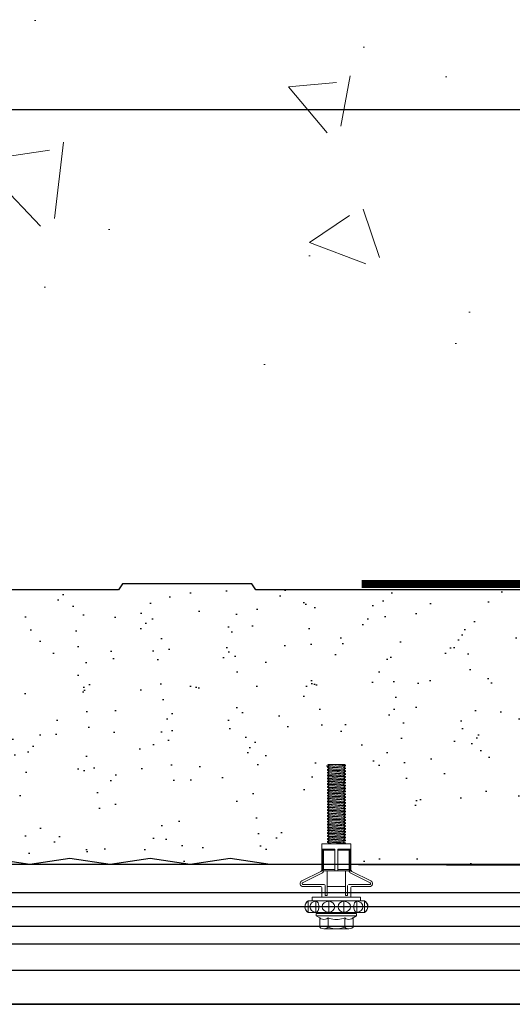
# Model space of a CAD drawing. Header units: millimetres. Extents: x -312551 to 250764, y -35891 to 59426.
# Tile 278 of 316: x 160094 to 160217, y 9071 to 9317. Entities that reach past the tile are written whole.
import ezdxf

# ---------------------------------------------------------------- set-up
doc = ezdxf.new("R2010")
doc.units = ezdxf.units.MM
doc.header["$LTSCALE"] = 2.5
for name, color, linetype in [('AWP70', 7, 'Continuous'), ('NF ARCH', 4, 'Continuous'), ('NF-RC', 3, 'Continuous'), ('Rails', 1, 'Continuous'), ('Terracotta Tile', 30, 'Continuous')]:
    doc.layers.add(name, color=color, linetype=linetype)
doc.layers.add('HATCH', color=4, linetype='Continuous', lineweight=13)

# ---------------------------------------------------------------- blocks, each defined once
blk = doc.blocks.new('KP Tile fastener')
at = {"layer": 'Rails', "color": 7, "linetype": 'Continuous', "lineweight": 0}
for p, q in [((-3.24, 7.64), (-3.59, 7.37)), ((-3.18, 7.63), (-3.5, 7.37)), ((-2.83, 7.81), (-3.24, 7.64)), ((-2.8, 7.8), (-3.18, 7.63)), ((-2.39, 7.87), (-2.83, 7.81)), ((-2.39, 7.86), (-2.8, 7.8)), ((-1.94, 7.82), (-2.39, 7.87)), ((-1.97, 7.8), (-2.39, 7.86)), ((-1.59, 7.63), (-1.97, 7.8)), ((-1.53, 7.65), (-1.94, 7.82)), ((-1.27, 7.37), (-1.59, 7.63)), ((-1.18, 7.38), (-1.53, 7.65)), ((2.63, 3.85), (2.63, 8.3)), ((3.13, 3.04), (3.13, 8.33)), ((5.95, 3.6), (3.61, 8.44)), ((6.37, 3.87), (4.05, 8.63)), ((-5.19, 4.16), (-4.68, 5.04)), ((-4.68, 0), (-4.68, 5.04)), ((-4.68, 5.04), (-4.05, 5.04)), ((-4.05, 0), (-4.05, 5.04)), ((-3.59, 7.37), (-3.87, 7.02)), ((-3.87, 0), (-3.87, 7.02)), ((-3.5, 7.37), (-3.73, 7.02)), ((-3.73, 7.02), (-1.04, 7.02)), ((-3.63, 5.7), (-3.73, 5.14)), ((-3.73, 5.14), (-1.04, 5.14)), ((-3.73, 5.14), (-3.63, 4.82)), ((-3.34, 6.17), (-3.63, 5.7)), ((-2.9, 6.49), (-3.34, 6.17)), ((-2.39, 6.6), (-2.9, 6.49)), ((-1.87, 6.49), (-2.39, 6.6)), ((-1.43, 6.17), (-1.87, 6.49)), ((-1.14, 5.7), (-1.43, 6.17)), ((-1.04, 7.02), (-1.27, 7.37)), ((-0.9, 7.02), (-1.18, 7.38)), ((-1.04, 5.14), (-1.14, 5.7)), ((-1.14, 4.82), (-1.04, 5.14)), ((-0.9, 0), (-0.9, 7.02)), ((-0.9, 6.03), (0, 6.03)), ((0, 0), (0, 6.03)), ((0, 0), (0, 6.03)), ((-7.87, 3.5), (-7.92, 3.12)), ((-7.92, 0), (-7.92, 3.12)), ((-7.92, 3.12), (-7.87, 2.73)), ((-7.71, 3.86), (-7.87, 3.5)), ((-7.87, 2.73), (-7.71, 2.38)), ((-7.47, 4.16), (-7.71, 3.86)), ((-7.47, 4.16), (-5.19, 4.16)), ((-5.53, 3.49), (-5.58, 3.12)), ((-5.58, 3.12), (-5.53, 2.74)), ((-5.4, 3.85), (-5.53, 3.49)), ((-5.53, 2.74), (-5.4, 2.39)), ((-5.19, 4.15), (-5.4, 3.85)), ((-3.63, 2.53), (-3.73, 1.88)), ((-3.63, 4.82), (-3.34, 4.54)), ((-3.34, 3.07), (-3.63, 2.53)), ((-3.34, 4.54), (-2.39, 4.3)), ((-2.9, 3.44), (-3.34, 3.07)), ((-2.39, 3.57), (-2.9, 3.44)), ((-2.39, 4.3), (-1.43, 4.54)), ((-1.87, 3.44), (-2.39, 3.57)), ((-1.43, 3.07), (-1.87, 3.44)), ((-1.43, 4.54), (-1.14, 4.82)), ((-1.14, 2.53), (-1.43, 3.07)), ((-1.04, 1.88), (-1.14, 2.53)), ((0, 3.6), (2.38, 3.6)), ((0.43, 2.28), (0.43, 2.79)), ((0.43, 2.79), (2.88, 2.79)), ((6.6, 0.36), (6.6, 3.69)), ((6.6, 3.51), (12, 3.51)), ((6.6, 3.33), (12, 3.33)), ((6.6, 3.33), (6.87, 3.2)), ((6.87, 0.36), (6.87, 3.2)), ((6.87, 3.2), (11.73, 3.2)), ((6.95, 3.6), (12, 3.6)), ((11.73, 3.2), (12, 3.33)), ((11.73, 0.36), (11.73, 3.2)), ((12, 0.36), (12, 3.6)), ((12, 3.6), (13.35, 3.6)), ((13.35, 0), (13.35, 3.6)), ((-7.9, 0.43), (-7.92, 0)), ((-7.9, 0.43), (-7.92, 0)), ((-7.9, -0.43), (-7.92, 0)), ((-7.9, -0.43), (-7.92, 0)), ((-7.84, 0.86), (-7.9, 0.43)), ((-7.75, 1.28), (-7.84, 0.86)), ((-7.62, 1.69), (-7.75, 1.28)), ((-7.71, 2.38), (-7.47, 2.08)), ((-7.47, 2.08), (-7.62, 1.69)), ((-7.47, 2.08), (-5.19, 2.08)), ((-5.56, 0.42), (-5.58, 0)), ((-5.56, 0.42), (-5.58, 0)), ((-5.56, -0.42), (-5.58, 0)), ((-5.56, -0.42), (-5.58, 0)), ((-5.52, 0.85), (-5.56, 0.42)), ((-5.44, 1.28), (-5.52, 0.85)), ((-5.33, 1.69), (-5.44, 1.28)), ((-5.4, 2.39), (-5.19, 2.08)), ((-5.2, 2.08), (-5.33, 1.69)), ((-4.68, 0), (-4.68, -5.04)), ((-4.05, 2.09), (-3.87, 2.09)), ((-4.05, 0), (-4.05, -5.04)), ((-3.73, 1.88), (-1.04, 1.88)), ((-3.73, 1.88), (-3.63, 1.32)), ((-3.63, 1.32), (-3.34, 0.85)), ((-3.34, 0.85), (-2.9, 0.53)), ((-2.9, 0.53), (-2.39, 0.42)), ((-2.9, 0.53), (-2.39, 0.42)), ((-2.39, 0.42), (-1.87, 0.53)), ((-2.39, 0.42), (-1.87, 0.53)), ((-1.87, 0.53), (-1.43, 0.85)), ((-1.43, 0.85), (-1.14, 1.32)), ((-1.14, 1.32), (-1.04, 1.88)), ((0, 0), (0, -6.03)), ((0, 0), (0, -6.03)), ((0.43, 2.28), (6.6, 2.28)), ((2.63, 2.28), (2.63, -2.28)), ((6.6, 0.36), (12, 0.36)), ((6.6, 0.36), (6.6, -3.69)), ((13.35, 2.2), (13.38, 2.25)), ((13.35, 0), (13.35, -3.6)), ((13.38, 2.25), (13.74, -2.25)), ((13.38, 2.25), (13.53, 2.25)), ((13.53, 2.25), (13.89, -2.25)), ((13.53, 2.25), (13.77, 1.84)), ((13.77, 1.84), (13.78, 1.82)), ((13.78, 1.82), (13.8, 1.81)), ((13.8, 1.81), (13.81, 1.81)), ((13.81, 1.81), (13.83, 1.81)), ((13.82, 1.81), (14.17, -1.81)), ((13.83, 1.81), (13.85, 1.82)), ((13.85, 1.82), (13.86, 1.84)), ((13.86, 1.84), (14.1, 2.25)), ((14.1, 2.25), (14.46, -2.25)), ((14.1, 2.25), (14.25, 2.25)), ((14.25, 2.25), (14.61, -2.25)), ((14.25, 2.25), (14.49, 1.84)), ((14.49, 1.84), (14.5, 1.82)), ((14.5, 1.82), (14.52, 1.81)), ((14.52, 1.81), (14.53, 1.81)), ((14.53, 1.81), (14.55, 1.81)), ((14.54, 1.81), (14.89, -1.81)), ((14.55, 1.81), (14.57, 1.82)), ((14.57, 1.82), (14.58, 1.84)), ((14.58, 1.84), (14.82, 2.25)), ((14.82, 2.25), (15.18, -2.25)), ((14.82, 2.25), (14.97, 2.25)), ((14.97, 2.25), (15.33, -2.25)), ((14.97, 2.25), (15.21, 1.84)), ((15.21, 1.84), (15.22, 1.82)), ((15.22, 1.82), (15.24, 1.81)), ((15.24, 1.81), (15.25, 1.81)), ((15.25, 1.81), (15.27, 1.81)), ((15.26, 1.81), (15.61, -1.81)), ((15.27, 1.81), (15.29, 1.82)), ((15.29, 1.82), (15.3, 1.84)), ((15.3, 1.84), (15.54, 2.25)), ((15.54, 2.25), (15.9, -2.25)), ((15.54, 2.25), (15.69, 2.25)), ((15.69, 2.25), (16.05, -2.25)), ((15.69, 2.25), (15.93, 1.84)), ((15.93, 1.84), (15.94, 1.82)), ((15.94, 1.82), (15.96, 1.81)), ((15.96, 1.81), (15.97, 1.81)), ((15.97, 1.81), (15.99, 1.81)), ((15.98, 1.81), (16.33, -1.81)), ((15.99, 1.81), (16.01, 1.82)), ((16.01, 1.82), (16.02, 1.84)), ((16.02, 1.84), (16.26, 2.25)), ((16.26, 2.25), (16.62, -2.25)), ((16.26, 2.25), (16.41, 2.25)), ((16.41, 2.25), (16.77, -2.25)), ((16.41, 2.25), (16.65, 1.84)), ((16.65, 1.84), (16.66, 1.82)), ((16.66, 1.82), (16.68, 1.81)), ((16.68, 1.81), (16.69, 1.81)), ((16.69, 1.81), (16.71, 1.81)), ((16.7, 1.81), (17.05, -1.81)), ((16.71, 1.81), (16.73, 1.82)), ((16.73, 1.82), (16.74, 1.84)), ((16.74, 1.84), (16.98, 2.25)), ((16.98, 2.25), (17.34, -2.25)), ((16.98, 2.25), (17.13, 2.25)), ((17.13, 2.25), (17.49, -2.25)), ((17.13, 2.25), (17.37, 1.84)), ((17.37, 1.84), (17.38, 1.82)), ((17.38, 1.82), (17.4, 1.81)), ((17.4, 1.81), (17.41, 1.81)), ((17.41, 1.81), (17.43, 1.81)), ((17.42, 1.81), (17.77, -1.81)), ((17.43, 1.81), (17.45, 1.82)), ((17.45, 1.82), (17.46, 1.84)), ((17.46, 1.84), (17.7, 2.25)), ((17.7, 2.25), (18.06, -2.25)), ((17.7, 2.25), (17.85, 2.25)), ((17.85, 2.25), (18.21, -2.25)), ((17.85, 2.25), (18.09, 1.84)), ((18.09, 1.84), (18.1, 1.82)), ((18.1, 1.82), (18.12, 1.81)), ((18.12, 1.81), (18.13, 1.81)), ((18.13, 1.81), (18.15, 1.81)), ((18.14, 1.81), (18.49, -1.81)), ((18.15, 1.81), (18.17, 1.82)), ((18.17, 1.82), (18.18, 1.84)), ((18.18, 1.84), (18.42, 2.25)), ((18.42, 2.25), (18.78, -2.25)), ((18.42, 2.25), (18.57, 2.25)), ((18.57, 2.25), (18.93, -2.25)), ((18.57, 2.25), (18.81, 1.84)), ((18.81, 1.84), (18.82, 1.82)), ((18.82, 1.82), (18.84, 1.81)), ((18.84, 1.81), (18.85, 1.81)), ((18.85, 1.81), (18.87, 1.81)), ((18.86, 1.81), (19.21, -1.81)), ((18.87, 1.81), (18.89, 1.82)), ((18.89, 1.82), (18.9, 1.84)), ((18.9, 1.84), (19.14, 2.25)), ((19.14, 2.25), (19.5, -2.25)), ((19.14, 2.25), (19.29, 2.25)), ((19.29, 2.25), (19.65, -2.25)), ((19.29, 2.25), (19.53, 1.84)), ((19.53, 1.84), (19.54, 1.82)), ((19.54, 1.82), (19.56, 1.81)), ((19.56, 1.81), (19.57, 1.81)), ((19.57, 1.81), (19.59, 1.81)), ((19.58, 1.81), (19.93, -1.81)), ((19.59, 1.81), (19.61, 1.82)), ((19.61, 1.82), (19.62, 1.84)), ((19.62, 1.84), (19.86, 2.25)), ((19.86, 2.25), (20.22, -2.25)), ((19.86, 2.25), (20.01, 2.25)), ((20.01, 2.25), (20.37, -2.25)), ((20.01, 2.25), (20.25, 1.84)), ((20.25, 1.84), (20.26, 1.82)), ((20.26, 1.82), (20.28, 1.81)), ((20.28, 1.81), (20.29, 1.81)), ((20.29, 1.81), (20.31, 1.81)), ((20.3, 1.81), (20.65, -1.81)), ((20.31, 1.81), (20.33, 1.82)), ((20.33, 1.82), (20.34, 1.84)), ((20.34, 1.84), (20.58, 2.25)), ((20.58, 2.25), (20.94, -2.25)), ((20.58, 2.25), (20.73, 2.25)), ((20.73, 2.25), (21.09, -2.25)), ((20.73, 2.25), (20.97, 1.84)), ((20.97, 1.84), (20.98, 1.82)), ((20.98, 1.82), (21, 1.81)), ((21, 1.81), (21.01, 1.81)), ((21.01, 1.81), (21.03, 1.81)), ((21.02, 1.81), (21.37, -1.81)), ((21.03, 1.81), (21.05, 1.82)), ((21.05, 1.82), (21.06, 1.84)), ((21.06, 1.84), (21.3, 2.25)), ((21.3, 2.25), (21.66, -2.25)), ((21.3, 2.25), (21.45, 2.25)), ((21.45, 2.25), (21.81, -2.25)), ((21.45, 2.25), (21.69, 1.84)), ((21.69, 1.84), (21.7, 1.82)), ((21.7, 1.82), (21.72, 1.81)), ((21.72, 1.81), (21.73, 1.81)), ((21.73, 1.81), (21.75, 1.81)), ((21.74, 1.81), (22.09, -1.81)), ((21.75, 1.81), (21.77, 1.82)), ((21.77, 1.82), (21.78, 1.84)), ((21.78, 1.84), (22.02, 2.25)), ((22.02, 2.25), (22.38, -2.25)), ((22.02, 2.25), (22.17, 2.25)), ((22.17, 2.25), (22.53, -2.25)), ((22.17, 2.25), (22.41, 1.84)), ((22.41, 1.84), (22.42, 1.82)), ((22.42, 1.82), (22.44, 1.81)), ((22.44, 1.81), (22.45, 1.81)), ((22.45, 1.81), (22.47, 1.81)), ((22.46, 1.81), (22.81, -1.81)), ((22.47, 1.81), (22.49, 1.82)), ((22.49, 1.82), (22.5, 1.84)), ((22.5, 1.84), (22.74, 2.25)), ((22.74, 2.25), (23.1, -2.25)), ((22.74, 2.25), (22.89, 2.25)), ((22.89, 2.25), (23.25, -2.25)), ((22.89, 2.25), (23.13, 1.84)), ((23.13, 1.84), (23.14, 1.82)), ((23.14, 1.82), (23.16, 1.81)), ((23.16, 1.81), (23.17, 1.81)), ((23.17, 1.81), (23.19, 1.81)), ((23.18, 1.81), (23.53, -1.81)), ((23.19, 1.81), (23.21, 1.82)), ((23.21, 1.82), (23.22, 1.84)), ((23.22, 1.84), (23.46, 2.25)), ((23.46, 2.25), (23.82, -2.25)), ((23.46, 2.25), (23.61, 2.25)), ((23.61, 2.25), (23.97, -2.25)), ((23.61, 2.25), (23.85, 1.84)), ((23.85, 1.84), (23.86, 1.82)), ((23.86, 1.82), (23.88, 1.81)), ((23.88, 1.81), (23.89, 1.81)), ((23.89, 1.81), (23.91, 1.81)), ((23.9, 1.81), (24.25, -1.81)), ((23.91, 1.81), (23.93, 1.82)), ((23.93, 1.82), (23.94, 1.84)), ((23.94, 1.84), (24.18, 2.25)), ((24.18, 2.25), (24.54, -2.25)), ((24.18, 2.25), (24.33, 2.25)), ((24.33, 2.25), (24.69, -2.25)), ((24.33, 2.25), (24.57, 1.84)), ((24.57, 1.84), (24.58, 1.82)), ((24.58, 1.82), (24.6, 1.81)), ((24.6, 1.81), (24.61, 1.81)), ((24.61, 1.81), (24.63, 1.81)), ((24.62, 1.81), (24.97, -1.81)), ((24.63, 1.81), (24.65, 1.82)), ((24.65, 1.82), (24.66, 1.84)), ((24.66, 1.84), (24.9, 2.25)), ((24.9, 2.25), (25.26, -2.25)), ((24.9, 2.25), (25.05, 2.25)), ((25.05, 2.25), (25.41, -2.25)), ((25.05, 2.25), (25.29, 1.84)), ((25.29, 1.84), (25.3, 1.82)), ((25.3, 1.82), (25.32, 1.81)), ((25.32, 1.81), (25.33, 1.81)), ((25.33, 1.81), (25.35, 1.81)), ((25.34, 1.81), (25.69, -1.81)), ((25.35, 1.81), (25.37, 1.82)), ((25.37, 1.82), (25.38, 1.84)), ((25.38, 1.84), (25.62, 2.25)), ((25.62, 2.25), (25.98, -2.25)), ((25.62, 2.25), (25.77, 2.25)), ((25.77, 2.25), (26.13, -2.25)), ((25.77, 2.25), (26.01, 1.84)), ((26.01, 1.84), (26.02, 1.82)), ((26.02, 1.82), (26.04, 1.81)), ((26.04, 1.81), (26.05, 1.81)), ((26.05, 1.81), (26.07, 1.81)), ((26.06, 1.81), (26.41, -1.81)), ((26.07, 1.81), (26.09, 1.82)), ((26.09, 1.82), (26.1, 1.84)), ((26.1, 1.84), (26.34, 2.25)), ((26.34, 2.25), (26.7, -2.25)), ((26.34, 2.25), (26.49, 2.25)), ((26.49, 2.25), (26.85, -2.25)), ((26.49, 2.25), (26.73, 1.84)), ((26.73, 1.84), (26.74, 1.82)), ((26.74, 1.82), (26.76, 1.81)), ((26.76, 1.81), (26.77, 1.81)), ((26.77, 1.81), (26.79, 1.81)), ((26.78, 1.81), (27.13, -1.81)), ((26.79, 1.81), (26.81, 1.82)), ((26.81, 1.82), (26.82, 1.84)), ((26.82, 1.84), (27.06, 2.25)), ((27.06, 2.25), (27.42, -2.25)), ((27.06, 2.25), (27.21, 2.25)), ((27.21, 2.25), (27.57, -2.25)), ((27.21, 2.25), (27.45, 1.84)), ((27.45, 1.84), (27.46, 1.82)), ((27.46, 1.82), (27.48, 1.81)), ((27.48, 1.81), (27.49, 1.81)), ((27.49, 1.81), (27.51, 1.81)), ((27.5, 1.81), (27.85, -1.81)), ((27.51, 1.81), (27.53, 1.82)), ((27.53, 1.82), (27.54, 1.84)), ((27.54, 1.84), (27.78, 2.25)), ((27.78, 2.25), (28.14, -2.25)), ((27.78, 2.25), (27.93, 2.25)), ((27.93, 2.25), (28.29, -2.25)), ((27.93, 2.25), (28.17, 1.84)), ((28.17, 1.84), (28.18, 1.82)), ((28.18, 1.82), (28.2, 1.81)), ((28.2, 1.81), (28.21, 1.81)), ((28.21, 1.81), (28.23, 1.81)), ((28.22, 1.81), (28.57, -1.81)), ((28.23, 1.81), (28.25, 1.82)), ((28.25, 1.82), (28.26, 1.84)), ((28.26, 1.84), (28.5, 2.25)), ((28.5, 2.25), (28.86, -2.25)), ((28.5, 2.25), (28.65, 2.25)), ((28.65, 2.25), (29.01, -2.25)), ((28.65, 2.25), (28.89, 1.84)), ((28.89, 1.84), (28.9, 1.82)), ((28.9, 1.82), (28.92, 1.81)), ((28.92, 1.81), (28.93, 1.81)), ((28.93, 1.81), (28.95, 1.81)), ((28.94, 1.81), (29.29, -1.81)), ((28.95, 1.81), (28.97, 1.82)), ((28.97, 1.82), (28.98, 1.84)), ((28.98, 1.84), (29.22, 2.25)), ((29.22, 2.25), (29.58, -2.25)), ((29.22, 2.25), (29.37, 2.25)), ((29.37, 2.25), (29.73, -2.25)), ((29.37, 2.25), (29.61, 1.84)), ((29.61, 1.84), (29.62, 1.82)), ((29.62, 1.82), (29.64, 1.81)), ((29.64, 1.81), (29.65, 1.81)), ((29.65, 1.81), (29.67, 1.81)), ((29.66, 1.81), (30.01, -1.81)), ((29.67, 1.81), (29.69, 1.82)), ((29.69, 1.82), (29.7, 1.84)), ((29.7, 1.84), (29.94, 2.25)), ((29.94, 2.25), (30.09, 2.25)), ((29.94, 2.25), (30.3, -2.25)), ((30.09, 2.25), (30.33, 1.84)), ((30.09, 2.25), (30.45, -2.25)), ((30.33, 1.84), (30.34, 1.82)), ((30.34, 1.82), (30.36, 1.81)), ((30.36, 1.81), (30.37, 1.81)), ((30.37, 1.81), (30.39, 1.81)), ((30.38, 1.81), (30.73, -1.81)), ((30.39, 1.81), (30.41, 1.82)), ((30.41, 1.82), (30.42, 1.84)), ((30.42, 1.84), (30.66, 2.25)), ((30.66, 2.25), (30.81, 2.25)), ((30.66, 2.25), (31.02, -2.25)), ((30.81, 2.25), (31.05, 1.84)), ((30.81, 2.25), (31.17, -2.25)), ((31.05, 1.84), (31.06, 1.82)), ((31.06, 1.82), (31.08, 1.81)), ((31.08, 1.81), (31.09, 1.81)), ((31.09, 1.81), (31.11, 1.81)), ((31.1, 1.81), (31.45, -1.81)), ((31.11, 1.81), (31.13, 1.82)), ((31.13, 1.82), (31.14, 1.84)), ((31.14, 1.84), (31.38, 2.25)), ((31.38, 2.25), (31.53, 2.25)), ((31.38, 2.25), (31.74, -2.25)), ((31.53, 2.25), (31.77, 1.84)), ((31.53, 2.25), (31.89, -2.25)), ((31.77, 1.84), (31.78, 1.82)), ((31.78, 1.82), (31.8, 1.81)), ((31.8, 1.81), (31.81, 1.81)), ((31.81, 1.81), (31.83, 1.81)), ((31.82, 1.81), (32.17, -1.81)), ((31.83, 1.81), (31.85, 1.82)), ((31.85, 1.82), (31.86, 1.84)), ((31.86, 1.84), (32.1, 2.25)), ((32.1, 2.25), (32.25, 2.25)), ((32.1, 2.25), (32.46, -2.25)), ((32.25, 2.25), (32.49, 1.84)), ((32.25, 2.25), (32.61, -2.25)), ((32.49, 1.84), (32.5, 1.82)), ((32.5, 1.82), (32.52, 1.81)), ((32.52, 1.81), (32.53, 1.81)), ((32.53, 1.81), (32.55, 1.81)), ((32.54, 1.81), (32.89, -1.81)), ((32.55, 1.81), (32.57, 1.82)), ((32.57, 1.82), (32.58, 1.84)), ((32.58, 1.84), (32.82, 2.25)), ((32.82, 2.25), (32.97, 2.25)), ((32.82, 2.25), (33.1, -1.25)), ((32.97, 2.25), (33.1, 2.02)), ((32.97, 2.25), (33.1, 0.61)), ((33.1, -2.11), (33.1, 2.02)), ((-7.92, 0), (-7.92, -3.12)), ((-7.84, -0.86), (-7.9, -0.43)), ((-7.84, -0.86), (-7.9, -0.43)), ((-7.87, -2.73), (-7.71, -2.38)), ((-7.75, -1.28), (-7.84, -0.86)), ((-7.62, -1.69), (-7.75, -1.28)), ((-7.71, -2.38), (-7.47, -2.08)), ((-7.47, -2.08), (-7.62, -1.69)), ((-7.47, -2.08), (-5.19, -2.08)), ((-5.52, -0.85), (-5.56, -0.42)), ((-5.52, -0.85), (-5.56, -0.42)), ((-5.53, -2.74), (-5.4, -2.39)), ((-5.44, -1.28), (-5.52, -0.85)), ((-5.33, -1.69), (-5.44, -1.28)), ((-5.4, -2.39), (-5.19, -2.08)), ((-5.2, -2.08), (-5.33, -1.69)), ((-4.05, -2.09), (-3.87, -2.09)), ((-3.87, 0), (-3.87, -7.02)), ((-3.73, -1.88), (-3.63, -1.32)), ((-3.63, -2.53), (-3.73, -1.88)), ((-3.73, -1.88), (-1.04, -1.88)), ((-3.63, -1.32), (-3.34, -0.85)), ((-3.34, -0.85), (-2.9, -0.53)), ((-3.34, -0.85), (-2.9, -0.53)), ((-2.9, -0.53), (-2.39, -0.42)), ((-2.9, -0.53), (-2.39, -0.42)), ((-2.39, -0.42), (-1.87, -0.53)), ((-2.39, -0.42), (-1.87, -0.53)), ((-1.87, -0.53), (-1.43, -0.85)), ((-1.87, -0.53), (-1.43, -0.85)), ((-1.43, -0.85), (-1.14, -1.32)), ((-1.14, -1.32), (-1.04, -1.88)), ((-1.04, -1.88), (-1.14, -2.53)), ((-0.9, 0), (-0.9, -7.02)), ((0.43, -2.28), (0.43, -2.79)), ((0.43, -2.28), (6.6, -2.28)), ((6.6, -0.36), (12, -0.36)), ((6.87, -0.36), (6.87, -3.2)), ((11.73, -0.36), (11.73, -3.2)), ((12, -0.36), (12, -3.6)), ((13.35, -0.78), (13.45, -1.81)), ((13.35, -1.94), (13.41, -1.84)), ((13.42, -1.82), (13.41, -1.84)), ((13.44, -1.81), (13.42, -1.82)), ((13.45, -1.81), (13.44, -1.81)), ((13.47, -1.81), (13.45, -1.81)), ((13.49, -1.82), (13.47, -1.81)), ((13.5, -1.84), (13.49, -1.82)), ((13.5, -1.84), (13.74, -2.25)), ((13.74, -2.25), (13.89, -2.25)), ((13.89, -2.25), (14.13, -1.84)), ((14.14, -1.82), (14.13, -1.84)), ((14.16, -1.81), (14.14, -1.82)), ((14.17, -1.81), (14.16, -1.81)), ((14.19, -1.81), (14.17, -1.81)), ((14.21, -1.82), (14.19, -1.81)), ((14.22, -1.84), (14.21, -1.82)), ((14.22, -1.84), (14.46, -2.25)), ((14.46, -2.25), (14.61, -2.25)), ((14.61, -2.25), (14.85, -1.84)), ((14.86, -1.82), (14.85, -1.84)), ((14.88, -1.81), (14.86, -1.82)), ((14.89, -1.81), (14.88, -1.81)), ((14.91, -1.81), (14.89, -1.81)), ((14.93, -1.82), (14.91, -1.81)), ((14.94, -1.84), (14.93, -1.82)), ((14.94, -1.84), (15.18, -2.25)), ((15.18, -2.25), (15.33, -2.25)), ((15.33, -2.25), (15.57, -1.84)), ((15.58, -1.82), (15.57, -1.84)), ((15.6, -1.81), (15.58, -1.82)), ((15.61, -1.81), (15.6, -1.81)), ((15.63, -1.81), (15.61, -1.81)), ((15.65, -1.82), (15.63, -1.81)), ((15.66, -1.84), (15.65, -1.82)), ((15.66, -1.84), (15.9, -2.25)), ((15.9, -2.25), (16.05, -2.25)), ((16.05, -2.25), (16.29, -1.84)), ((16.3, -1.82), (16.29, -1.84)), ((16.32, -1.81), (16.3, -1.82)), ((16.33, -1.81), (16.32, -1.81)), ((16.35, -1.81), (16.33, -1.81)), ((16.37, -1.82), (16.35, -1.81)), ((16.38, -1.84), (16.37, -1.82)), ((16.38, -1.84), (16.62, -2.25)), ((16.62, -2.25), (16.77, -2.25)), ((16.77, -2.25), (17.01, -1.84)), ((17.02, -1.82), (17.01, -1.84)), ((17.04, -1.81), (17.02, -1.82)), ((17.05, -1.81), (17.04, -1.81)), ((17.07, -1.81), (17.05, -1.81)), ((17.09, -1.82), (17.07, -1.81)), ((17.1, -1.84), (17.09, -1.82)), ((17.1, -1.84), (17.34, -2.25)), ((17.34, -2.25), (17.49, -2.25)), ((17.49, -2.25), (17.73, -1.84)), ((17.74, -1.82), (17.73, -1.84)), ((17.76, -1.81), (17.74, -1.82)), ((17.77, -1.81), (17.76, -1.81)), ((17.79, -1.81), (17.77, -1.81)), ((17.81, -1.82), (17.79, -1.81)), ((17.82, -1.84), (17.81, -1.82)), ((17.82, -1.84), (18.06, -2.25)), ((18.06, -2.25), (18.21, -2.25)), ((18.21, -2.25), (18.45, -1.84)), ((18.46, -1.82), (18.45, -1.84)), ((18.48, -1.81), (18.46, -1.82)), ((18.49, -1.81), (18.48, -1.81)), ((18.51, -1.81), (18.49, -1.81)), ((18.53, -1.82), (18.51, -1.81)), ((18.54, -1.84), (18.53, -1.82)), ((18.54, -1.84), (18.78, -2.25)), ((18.78, -2.25), (18.93, -2.25)), ((18.93, -2.25), (19.17, -1.84)), ((19.18, -1.82), (19.17, -1.84)), ((19.2, -1.81), (19.18, -1.82)), ((19.21, -1.81), (19.2, -1.81)), ((19.23, -1.81), (19.21, -1.81)), ((19.25, -1.82), (19.23, -1.81)), ((19.26, -1.84), (19.25, -1.82)), ((19.26, -1.84), (19.5, -2.25)), ((19.5, -2.25), (19.65, -2.25)), ((19.65, -2.25), (19.89, -1.84)), ((19.9, -1.82), (19.89, -1.84)), ((19.92, -1.81), (19.9, -1.82)), ((19.93, -1.81), (19.92, -1.81)), ((19.95, -1.81), (19.93, -1.81)), ((19.97, -1.82), (19.95, -1.81)), ((19.98, -1.84), (19.97, -1.82)), ((19.98, -1.84), (20.22, -2.25)), ((20.22, -2.25), (20.37, -2.25)), ((20.37, -2.25), (20.61, -1.84)), ((20.62, -1.82), (20.61, -1.84)), ((20.64, -1.81), (20.62, -1.82)), ((20.65, -1.81), (20.64, -1.81)), ((20.67, -1.81), (20.65, -1.81)), ((20.69, -1.82), (20.67, -1.81)), ((20.7, -1.84), (20.69, -1.82)), ((20.7, -1.84), (20.94, -2.25)), ((20.94, -2.25), (21.09, -2.25)), ((21.09, -2.25), (21.33, -1.84)), ((21.34, -1.82), (21.33, -1.84)), ((21.36, -1.81), (21.34, -1.82)), ((21.37, -1.81), (21.36, -1.81)), ((21.39, -1.81), (21.37, -1.81)), ((21.41, -1.82), (21.39, -1.81)), ((21.42, -1.84), (21.41, -1.82)), ((21.42, -1.84), (21.66, -2.25)), ((21.66, -2.25), (21.81, -2.25)), ((21.81, -2.25), (22.05, -1.84)), ((22.06, -1.82), (22.05, -1.84)), ((22.08, -1.81), (22.06, -1.82)), ((22.09, -1.81), (22.08, -1.81)), ((22.11, -1.81), (22.09, -1.81)), ((22.13, -1.82), (22.11, -1.81)), ((22.14, -1.84), (22.13, -1.82)), ((22.14, -1.84), (22.38, -2.25)), ((22.38, -2.25), (22.53, -2.25)), ((22.53, -2.25), (22.77, -1.84)), ((22.78, -1.82), (22.77, -1.84)), ((22.8, -1.81), (22.78, -1.82)), ((22.81, -1.81), (22.8, -1.81)), ((22.83, -1.81), (22.81, -1.81)), ((22.85, -1.82), (22.83, -1.81)), ((22.86, -1.84), (22.85, -1.82)), ((22.86, -1.84), (23.1, -2.25)), ((23.1, -2.25), (23.25, -2.25)), ((23.25, -2.25), (23.49, -1.84)), ((23.5, -1.82), (23.49, -1.84)), ((23.52, -1.81), (23.5, -1.82)), ((23.53, -1.81), (23.52, -1.81)), ((23.55, -1.81), (23.53, -1.81)), ((23.57, -1.82), (23.55, -1.81)), ((23.58, -1.84), (23.57, -1.82)), ((23.58, -1.84), (23.82, -2.25)), ((23.82, -2.25), (23.97, -2.25)), ((23.97, -2.25), (24.21, -1.84)), ((24.22, -1.82), (24.21, -1.84)), ((24.24, -1.81), (24.22, -1.82)), ((24.25, -1.81), (24.24, -1.81)), ((24.27, -1.81), (24.25, -1.81)), ((24.29, -1.82), (24.27, -1.81)), ((24.3, -1.84), (24.29, -1.82)), ((24.3, -1.84), (24.54, -2.25)), ((24.54, -2.25), (24.69, -2.25)), ((24.69, -2.25), (24.93, -1.84)), ((24.94, -1.82), (24.93, -1.84)), ((24.96, -1.81), (24.94, -1.82)), ((24.97, -1.81), (24.96, -1.81)), ((24.99, -1.81), (24.97, -1.81)), ((25.01, -1.82), (24.99, -1.81)), ((25.02, -1.84), (25.01, -1.82)), ((25.02, -1.84), (25.26, -2.25)), ((25.26, -2.25), (25.41, -2.25)), ((25.41, -2.25), (25.65, -1.84)), ((25.66, -1.82), (25.65, -1.84)), ((25.68, -1.81), (25.66, -1.82)), ((25.69, -1.81), (25.68, -1.81)), ((25.71, -1.81), (25.69, -1.81)), ((25.73, -1.82), (25.71, -1.81)), ((25.74, -1.84), (25.73, -1.82)), ((25.74, -1.84), (25.98, -2.25)), ((25.98, -2.25), (26.13, -2.25)), ((26.13, -2.25), (26.37, -1.84)), ((26.38, -1.82), (26.37, -1.84)), ((26.4, -1.81), (26.38, -1.82)), ((26.41, -1.81), (26.4, -1.81)), ((26.43, -1.81), (26.41, -1.81)), ((26.45, -1.82), (26.43, -1.81)), ((26.46, -1.84), (26.45, -1.82)), ((26.46, -1.84), (26.7, -2.25)), ((26.7, -2.25), (26.85, -2.25)), ((26.85, -2.25), (27.09, -1.84)), ((27.1, -1.82), (27.09, -1.84)), ((27.12, -1.81), (27.1, -1.82)), ((27.13, -1.81), (27.12, -1.81)), ((27.15, -1.81), (27.13, -1.81)), ((27.17, -1.82), (27.15, -1.81)), ((27.18, -1.84), (27.17, -1.82)), ((27.18, -1.84), (27.42, -2.25)), ((27.42, -2.25), (27.57, -2.25)), ((27.57, -2.25), (27.81, -1.84)), ((27.82, -1.82), (27.81, -1.84)), ((27.84, -1.81), (27.82, -1.82)), ((27.85, -1.81), (27.84, -1.81)), ((27.87, -1.81), (27.85, -1.81)), ((27.89, -1.82), (27.87, -1.81)), ((27.9, -1.84), (27.89, -1.82)), ((27.9, -1.84), (28.14, -2.25)), ((28.14, -2.25), (28.29, -2.25)), ((28.29, -2.25), (28.53, -1.84)), ((28.54, -1.82), (28.53, -1.84)), ((28.56, -1.81), (28.54, -1.82)), ((28.57, -1.81), (28.56, -1.81)), ((28.59, -1.81), (28.57, -1.81)), ((28.61, -1.82), (28.59, -1.81)), ((28.62, -1.84), (28.61, -1.82)), ((28.62, -1.84), (28.86, -2.25)), ((28.86, -2.25), (29.01, -2.25)), ((29.01, -2.25), (29.25, -1.84)), ((29.26, -1.82), (29.25, -1.84)), ((29.28, -1.81), (29.26, -1.82)), ((29.29, -1.81), (29.28, -1.81)), ((29.31, -1.81), (29.29, -1.81)), ((29.33, -1.82), (29.31, -1.81)), ((29.34, -1.84), (29.33, -1.82)), ((29.34, -1.84), (29.58, -2.25)), ((29.58, -2.25), (29.73, -2.25)), ((29.73, -2.25), (29.97, -1.84)), ((29.98, -1.82), (29.97, -1.84)), ((30, -1.81), (29.98, -1.82)), ((30.01, -1.81), (30, -1.81)), ((30.03, -1.81), (30.01, -1.81)), ((30.05, -1.82), (30.03, -1.81)), ((30.06, -1.84), (30.05, -1.82)), ((30.06, -1.84), (30.3, -2.25)), ((30.3, -2.25), (30.45, -2.25)), ((30.45, -2.25), (30.69, -1.84)), ((30.7, -1.82), (30.69, -1.84)), ((30.72, -1.81), (30.7, -1.82)), ((30.73, -1.81), (30.72, -1.81)), ((30.75, -1.81), (30.73, -1.81)), ((30.77, -1.82), (30.75, -1.81)), ((30.78, -1.84), (30.77, -1.82)), ((30.78, -1.84), (31.02, -2.25)), ((31.02, -2.25), (31.17, -2.25)), ((31.17, -2.25), (31.41, -1.84)), ((31.42, -1.82), (31.41, -1.84)), ((31.44, -1.81), (31.42, -1.82)), ((31.45, -1.81), (31.44, -1.81)), ((31.47, -1.81), (31.45, -1.81)), ((31.49, -1.82), (31.47, -1.81)), ((31.5, -1.84), (31.49, -1.82)), ((31.5, -1.84), (31.74, -2.25)), ((31.74, -2.25), (31.89, -2.25)), ((31.89, -2.25), (32.13, -1.84)), ((32.14, -1.82), (32.13, -1.84)), ((32.16, -1.81), (32.14, -1.82)), ((32.17, -1.81), (32.16, -1.81)), ((32.19, -1.81), (32.17, -1.81)), ((32.21, -1.82), (32.19, -1.81)), ((32.22, -1.84), (32.21, -1.82)), ((32.22, -1.84), (32.46, -2.25)), ((32.46, -2.25), (32.61, -2.25)), ((32.61, -2.25), (32.85, -1.84)), ((32.86, -1.82), (32.85, -1.84)), ((32.88, -1.81), (32.86, -1.82)), ((32.89, -1.81), (32.88, -1.81)), ((32.91, -1.81), (32.89, -1.81)), ((32.93, -1.82), (32.91, -1.81)), ((32.94, -1.84), (32.93, -1.82)), ((32.94, -1.84), (33.1, -2.11)), ((-7.92, -3.12), (-7.87, -2.73)), ((-7.87, -3.5), (-7.92, -3.12)), ((-7.71, -3.86), (-7.87, -3.5)), ((-7.47, -4.16), (-7.71, -3.86)), ((-7.47, -4.16), (-5.19, -4.16)), ((-5.58, -3.12), (-5.53, -2.74)), ((-5.53, -3.49), (-5.58, -3.12)), ((-5.4, -3.85), (-5.53, -3.49)), ((-5.19, -4.15), (-5.4, -3.85)), ((-5.19, -4.16), (-4.68, -5.04)), ((-3.73, -5.14), (-3.63, -4.82)), ((-3.34, -3.07), (-3.63, -2.53)), ((-3.63, -4.82), (-3.34, -4.54)), ((-2.9, -3.44), (-3.34, -3.07)), ((-3.34, -4.54), (-2.39, -4.3)), ((-2.39, -3.57), (-2.9, -3.44)), ((-1.87, -3.44), (-2.39, -3.57)), ((-2.39, -4.3), (-1.43, -4.54)), ((-1.43, -3.07), (-1.87, -3.44)), ((-1.14, -2.53), (-1.43, -3.07)), ((-1.43, -4.54), (-1.14, -4.82)), ((-1.14, -4.82), (-1.04, -5.14)), ((0, -3.6), (2.38, -3.6)), ((0.43, -2.79), (2.88, -2.79)), ((2.63, -3.85), (2.63, -8.3)), ((3.13, -3.04), (3.13, -8.33)), ((5.95, -3.6), (3.61, -8.44)), ((6.37, -3.87), (4.05, -8.63)), ((6.6, -3.33), (6.87, -3.2)), ((6.6, -3.33), (12, -3.33)), ((6.6, -3.51), (12, -3.51)), ((6.87, -3.2), (11.73, -3.2)), ((6.95, -3.6), (12, -3.6)), ((11.73, -3.2), (12, -3.33)), ((12, -3.6), (13.35, -3.6)), ((-4.68, -5.04), (-4.05, -5.04)), ((-3.59, -7.37), (-3.87, -7.02)), ((-3.63, -5.7), (-3.73, -5.14)), ((-3.73, -5.14), (-1.04, -5.14)), ((-3.5, -7.37), (-3.73, -7.02)), ((-3.73, -7.02), (-1.04, -7.02)), ((-3.34, -6.17), (-3.63, -5.7)), ((-3.24, -7.64), (-3.59, -7.37)), ((-3.18, -7.63), (-3.5, -7.37)), ((-2.9, -6.49), (-3.34, -6.17)), ((-2.39, -6.6), (-2.9, -6.49)), ((-1.87, -6.49), (-2.39, -6.6)), ((-1.43, -6.17), (-1.87, -6.49)), ((-1.27, -7.37), (-1.59, -7.63)), ((-1.18, -7.38), (-1.53, -7.65)), ((-1.14, -5.7), (-1.43, -6.17)), ((-1.04, -7.02), (-1.27, -7.37)), ((-0.9, -7.02), (-1.18, -7.38)), ((-1.04, -5.14), (-1.14, -5.7)), ((-0.9, -6.03), (0, -6.03)), ((-2.83, -7.81), (-3.24, -7.64)), ((-2.8, -7.8), (-3.18, -7.63)), ((-2.39, -7.87), (-2.83, -7.81)), ((-2.39, -7.86), (-2.8, -7.8)), ((-1.97, -7.8), (-2.39, -7.86)), ((-1.94, -7.82), (-2.39, -7.87)), ((-1.59, -7.63), (-1.97, -7.8)), ((-1.53, -7.65), (-1.94, -7.82))]:
    blk.add_line(p, q, dxfattribs=at)
for centre, radius, start, end in [((3.38, 8.3), 0.75, 26.0089, 180), ((3.38, 8.33), 0.25, 25.8375, 180), ((2.38, 3.85), 0.25, 270, 360), ((6.96, 4.37), 1.27, 217.172, 253.6075), ((6.95, 4.35), 0.75, 219.9145, 270), ((2.38, -3.85), 0.25, 0, 90), ((2.88, -3.04), 0.25, 360, 90), ((6.96, -4.37), 1.27, 106.3925, 142.828), ((6.95, -4.35), 0.75, 90, 140.0855), ((3.38, -8.3), 0.75, 180, 333.9911), ((3.38, -8.33), 0.25, 180, 334.1625)]:
    blk.add_arc(centre, radius, start, end, dxfattribs=at)

msp = doc.modelspace()

# ---------------------------------------------------------------- hatches: boundary and pattern name
at = {"linetype": 'Continuous'}
h = msp.add_hatch(dxfattribs=at)
h.set_pattern_fill('AR-SAND', color=6, scale=7.5, angle=90, style=0)
h.set_pattern_definition([(127.5, (140087.877, 13291.736), (-14.451178, -0.47245), [0, -11.4, 0, -12.75, 0, -12.1875]), (97.5, (140087.877, 13291.736), (-21.166095, 13.273325), [0, -6.15, 0, -10.275, 0, -3.9375]), (57.5, (140087.877, 13282.511), (-0.042443, 23.356064), [0, -3.75, 0, -13.5, 0, -17.625]), (47.5, (140087.877, 13282.51), (-6.582567, 22.54595), [0, -1.875, 0, -8.85, 0, -10.125])])
edge = h.paths.add_edge_path()
edge.add_arc((160328.33, 9168.06), 1.29, -90, 78.6901, ccw=False)
edge.add_arc((160328.33, 9168.06), 1.29, 270, 438.6901)
edge.add_line((160328.58, 9169.33), (160319.2, 9171.2))
edge.add_arc((160319, 9170.22), 1, 78.6901, 141.7101)
edge.add_arc((160316.65, 9172.08), 2, 177.3555, 321.7101, ccw=False)
edge.add_line((160314.65, 9172.18), (160314.64, 9172.18))
edge.add_line((160314.64, 9172.18), (160314.64, 9174.58))
edge.add_arc((160313.24, 9174.58), 1.4, 360, 450.0012)
edge = h.paths.add_edge_path(flags=17)
edge.add_arc((160328.33, 9168.06), 1.29, 270, 438.6901)
edge.add_arc((160328.33, 9168.06), 1.29, -90, 78.6901, ccw=False)
edge = h.paths.add_edge_path()
edge.add_line((160313.24, 9175.98), (160288.35, 9175.98))
edge.add_line((160288.35, 9175.98), (160287.34, 9174.47))
edge.add_line((160287.34, 9174.47), (160153.02, 9174.47))
edge.add_line((160153.02, 9174.47), (160152.02, 9175.97))
edge.add_line((160152.02, 9175.97), (160119.69, 9175.97))
edge.add_line((160119.69, 9175.97), (160118.69, 9174.47))
edge.add_line((160118.69, 9174.47), (160086.35, 9174.47))
edge.add_line((160086.35, 9174.47), (160085.35, 9175.97))
edge.add_line((160085.35, 9175.97), (160053.02, 9175.97))
edge.add_line((160053.02, 9175.97), (160052.02, 9174.47))
edge.add_line((160052.02, 9174.47), (160019.69, 9174.47))
edge.add_line((160019.69, 9174.47), (160018.69, 9175.97))
edge.add_line((160018.69, 9175.97), (159986.35, 9175.97))
edge.add_line((159986.35, 9175.97), (159985.35, 9174.47))
edge.add_line((159985.35, 9174.47), (159953.02, 9174.47))
edge.add_line((159953.02, 9174.47), (159952.02, 9175.97))
edge.add_line((159952.02, 9175.97), (159919.69, 9175.97))
edge.add_line((159919.69, 9175.97), (159918.69, 9174.47))
edge.add_line((159918.69, 9174.47), (159886.35, 9174.47))
edge.add_line((159886.35, 9174.47), (159885.35, 9175.97))
edge.add_line((159885.35, 9175.97), (159860.49, 9175.97))
edge.add_line((159860.49, 9175.97), (159860.49, 9106.56))
edge.add_arc((160322.05, 9123.97), 3.2, 182.0108, 270)
edge.add_line((160322.05, 9120.77), (160333.13, 9120.77))
edge.add_arc((160333.13, 9123.97), 3.2, 270, 360)
edge.add_line((160336.33, 9123.97), (160336.33, 9125.66))
edge.add_arc((160333.13, 9125.66), 3.2, 360, 445)
edge.add_line((160333.41, 9128.85), (160325.86, 9129.51))
edge.add_arc((160326.08, 9132), 2.5, 199.8071, 265, ccw=False)
edge.add_arc((160326.08, 9132), 3.2, 199.8071, 265)
edge.add_line((160325.8, 9128.81), (160333.35, 9128.15))
edge.add_arc((160333.13, 9125.66), 2.5, 0, 85, ccw=False)
edge.add_line((160335.63, 9125.66), (160335.63, 9123.97))
edge.add_arc((160333.13, 9123.97), 2.5, -90, 0, ccw=False)
edge.add_line((160333.13, 9121.47), (160322.05, 9121.47))
edge.add_arc((160322.05, 9123.97), 2.5, 182.0108, 270, ccw=False)
edge.add_line((160156.6, 9105.97), (160283.27, 9105.57))
edge.add_line((160283.86, 9105.57), (160287.54, 9105.57))
edge.add_arc((160287.54, 9110.77), 5.2, 270, 346.1975)
edge.add_line((160292.59, 9109.53), (160296.24, 9124.37))
edge.add_arc((160298.67, 9123.77), 2.5, 90, 166.1975, ccw=False)
edge.add_line((160298.67, 9126.27), (160306.81, 9126.27))
edge.add_arc((160306.81, 9126.37), 0.1, 270, 324.5766)
edge.add_line((160306.89, 9126.31), (160307.25, 9126.81))
edge.add_arc((160307.33, 9126.76), 0.1, 35.4234, 144.5766, ccw=False)
edge.add_line((160307.41, 9126.81), (160307.77, 9126.31))
edge.add_arc((160307.85, 9126.37), 0.1, 215.4234, 270)
edge.add_line((160307.85, 9126.27), (160316.35, 9126.27))
edge.add_arc((160316.35, 9123.77), 2.5, 2.0108, 90, ccw=False)
edge.add_arc((160316.35, 9123.77), 3.2, 2.0108, 90, ccw=False)
edge.add_line((160328.5, 9168.94), (160319.13, 9170.81))
edge.add_arc((160328.33, 9168.06), 0.893, 270, 438.6901)
edge.add_line((160329.19, 9168.17), (160329.19, 9168.31))
edge.add_line((160323.33, 9165.77), (160323.33, 9164.98))
edge.add_line((160324.73, 9167.17), (160328.33, 9167.17))
edge.add_arc((160324.73, 9165.77), 1.4, 90, 180)
edge.add_line((160322.73, 9164.38), (160318.73, 9164.38))
edge.add_line((160322.73, 9163.98), (160318.73, 9163.98))
edge.add_line((160318.73, 9163.98), (160318.73, 9164.38))
edge.add_arc((160322.73, 9164.98), 0.6, 270, 360)
edge.add_arc((160322.73, 9164.98), 1, 270, 360)
edge.add_arc((160319.01, 9170.22), 0.6, 78.6901, 142.099)
edge.add_line((160328.33, 9166.77), (160324.73, 9166.77))
edge.add_arc((160324.73, 9165.77), 1, 90, 180)
edge.add_line((160323.73, 9165.77), (160323.73, 9164.98))
edge.add_line((160323.73, 9164.98), (160323.73, 9131.15))
edge.add_arc((160320.72, 9130.07), 3.2, 19.8071, 90)
edge.add_line((160320.72, 9133.27), (160319.03, 9133.27))
edge.add_line((160319.03, 9133.27), (160314.03, 9133.27))
edge.add_line((160314.03, 9132.57), (160319.03, 9132.57))
edge.add_line((160319.03, 9132.57), (160320.72, 9132.57))
edge.add_arc((160320.72, 9130.07), 2.5, 19.8071, 90)
edge.add_line((159860.49, 9106.56), (159866.6, 9107.47))
edge.add_line((159866.6, 9107.47), (159876.6, 9105.97))
edge.add_line((159876.6, 9105.97), (159886.6, 9107.47))
edge.add_line((159886.6, 9107.47), (159896.6, 9105.97))
edge.add_line((159896.6, 9105.97), (159906.6, 9107.47))
edge.add_line((159906.6, 9107.47), (159916.6, 9105.97))
edge.add_line((159916.6, 9105.97), (159926.6, 9107.47))
edge.add_line((159926.6, 9107.47), (159936.6, 9105.97))
edge.add_line((159936.6, 9105.97), (159946.6, 9107.47))
edge.add_line((159946.6, 9107.47), (159956.6, 9105.97))
edge.add_line((159956.6, 9105.97), (159966.6, 9107.47))
edge.add_line((159966.6, 9107.47), (159976.6, 9105.97))
edge.add_line((159976.6, 9105.97), (159986.6, 9107.47))
edge.add_line((159986.6, 9107.47), (159996.6, 9105.97))
edge.add_line((159996.6, 9105.97), (160006.6, 9107.47))
edge.add_line((160006.6, 9107.47), (160016.6, 9105.97))
edge.add_line((160016.6, 9105.97), (160026.6, 9107.47))
edge.add_line((160026.6, 9107.47), (160036.6, 9105.97))
edge.add_line((160036.6, 9105.97), (160046.6, 9107.47))
edge.add_line((160046.6, 9107.47), (160056.6, 9105.97))
edge.add_line((160056.6, 9105.97), (160066.6, 9107.47))
edge.add_line((160066.6, 9107.47), (160076.6, 9105.97))
edge.add_line((160076.6, 9105.97), (160086.6, 9107.47))
edge.add_line((160086.6, 9107.47), (160096.6, 9105.97))
edge.add_line((160096.6, 9105.97), (160106.6, 9107.47))
edge.add_line((160106.6, 9107.47), (160116.6, 9105.97))
edge.add_line((160116.6, 9105.97), (160126.6, 9107.47))
edge.add_line((160126.6, 9107.47), (160136.6, 9105.97))
edge.add_line((160136.6, 9105.97), (160146.6, 9107.47))
edge.add_line((160146.6, 9107.47), (160156.6, 9105.97))
at = {"layer": 'HATCH'}
h = msp.add_hatch(dxfattribs=at)
h.set_pattern_fill('AR-CONC', color=256, scale=20, style=0)
h.set_pattern_definition([(310, (-1922246.55, 4434386.73), (143.4520365, 12.550427), [15, -165]), (5, (-1922246.55, 4434386.73), (-27.7502667, -150.4384267), [12, -132]), (259.5486, (-1922234.6, 4434387.77), (115.7018763, -137.8879084), [12.748038, -140.2284224]), (313.8158, (-1922246.55, 4434346.73), (213.44821, 33.103803), [22.5, -247.5]), (263.3644, (-1922228.76, 4434349.49), (186.932541, -194.823574), [19.122058, -210.3426]), (8.8158, (-1922246.55, 4434346.73), (186.932389, -194.82372), [18, -198]), (339, (-1922226.55, 4434356.73), (119.3814104, 80.523778), [15, -165]), (34, (-1922226.55, 4434356.73), (48.6630664, -145.030009), [12, -132]), (288.5486, (-1922216.6, 4434363.44), (168.0445257, -64.5060993), [12.748038, -140.2284224]), (322.5, (-1922246.55, 4434386.726), (2.43197106, -66.57877077), [0, -130.4, 0, -134, 0, -132.5]), (352.5, (-1922246.55, 4434386.73), (52.6139075, -78.8823424), [0, -76.4, 0, -127.4, 0, -50.5]), (32.5, (-1922291.15, 4434386.726), (106.76448723, 4.51097435), [0, -50, 0, -156, 0, -207]), (42.5, (-1922311.15, 4434386.73), (116.6372339, -20.0209965), [0, -65, 0, -103.6, 0, -147])])
edge = h.paths.add_edge_path()
edge.add_line((160357.8, 9209.47), (159898.04, 9209.47))
edge.add_spline(control_points=[(159898.04, 9209.47), (159893.3, 9209.52), (159888.55, 9209.57), (159883.79, 9209.47)], knot_values=[0, 0, 0, 0, 14.459418, 14.459418, 14.459418, 14.459418], degree=3, periodic=0)
edge.add_line((159883.79, 9209.47), (159457.8, 9209.47))
edge.add_line((159457.8, 9209.47), (159457.8, 9424.47))
edge.add_line((159457.8, 9424.47), (160357.8, 9424.47))
edge.add_line((160357.8, 9424.47), (160357.8, 9391.87))
edge.add_line((160357.8, 9391.87), (160337.22, 9391.87))
edge.add_line((160337.22, 9391.87), (160337.16, 9391.51))
edge.add_line((160337.16, 9391.51), (160334.84, 9389.34))
edge.add_line((160334.84, 9389.34), (160335.17, 9389.36))
edge.add_line((160335.17, 9389.36), (160337.55, 9387.14))
edge.add_line((160337.55, 9387.14), (160357.8, 9387.14))
edge.add_line((160357.8, 9387.14), (160357.8, 9209.47))

# ---------------------------------------------------------------- linework, layer by layer
at = {"color": 1, "linetype": 'Continuous'}
msp.add_line((159860.49, 9105.97), (160423.14, 9105.97), dxfattribs=at)
at = {"linetype": 'Continuous'}
for p, q in [((159860.49, 9098.89), (160423.14, 9098.89)), ((159860.49, 9095.4), (160423.14, 9095.4)), ((159860.49, 9090.49), (160423.14, 9090.49))]:
    msp.add_line(p, q, dxfattribs=at)
at = {"color": 3, "linetype": 'Continuous', "const_width": 2}
msp.add_lwpolyline([(160282.49, 9457.96), (160357.8, 9457.97), (160357.8, 9522.97), (160427.8, 9522.97), (160427.8, 9110.97), (160357.8, 9110.97), (160357.8, 9175.97), (160179.49, 9175.97)], dxfattribs=at)
at = {"layer": 'AWP70', "color": 1}
msp.add_line((160156.6, 9105.97), (160283.27, 9105.57), dxfattribs=at)
for points in [[(160313.24, 9175.98), (160288.35, 9175.98), (160287.34, 9174.47), (160153.02, 9174.47), (160152.02, 9175.97), (160119.69, 9175.97), (160118.69, 9174.47), (160086.35, 9174.47), (160085.35, 9175.97), (160053.02, 9175.97), (160052.02, 9174.47), (160019.69, 9174.47), (160018.69, 9175.97), (159986.35, 9175.97), (159985.35, 9174.47), (159953.02, 9174.47), (159952.02, 9175.97), (159919.69, 9175.97), (159918.69, 9174.47), (159886.35, 9174.47), (159885.35, 9175.97), (159860.49, 9175.97), (159860.49, 9106.56)], [(160086.6, 9107.47), (160096.6, 9105.97), (160106.6, 9107.47), (160116.6, 9105.97), (160126.6, 9107.47), (160136.6, 9105.97), (160146.6, 9107.47), (160156.6, 9105.97)]]:
    msp.add_lwpolyline(points, dxfattribs=at)
at = {"layer": 'NF ARCH'}
msp.add_line((152962.8, 9079.47), (160357.8, 9079.47), dxfattribs=at)
msp.add_line((152962.8, 9079.47), (160357.8, 9079.47), dxfattribs=at)
at = {"layer": 'NF-RC'}
for points in [[(153747.8, 9079.47), (153747.8, 9294.47), (160357.8, 9294.47)], [(153747.8, 9079.47), (153747.8, 9079.47), (160357.8, 9079.47)]]:
    msp.add_lwpolyline(points, dxfattribs=at)
at = {"layer": 'Terracotta Tile'}
for p, q in [((160437.49, 9085.97), (159860.49, 9085.97)), ((160452.49, 9070.97), (159860.49, 9070.97))]:
    msp.add_line(p, q, dxfattribs=at)
msp.add_lwpolyline([(159860.49, 9070.97), (160452.49, 9070.97), (160437.49, 9085.97), (159860.49, 9085.97), (159860.49, 9070.97)], dxfattribs=at)

# ---------------------------------------------------------------- block references
at = {"linetype": 'Continuous', "xscale": -1, "rotation": 270}
msp.add_blockref('KP Tile fastener', (160173.14, 9097.74), dxfattribs=at)

doc.saveas('drawing.dxf')
